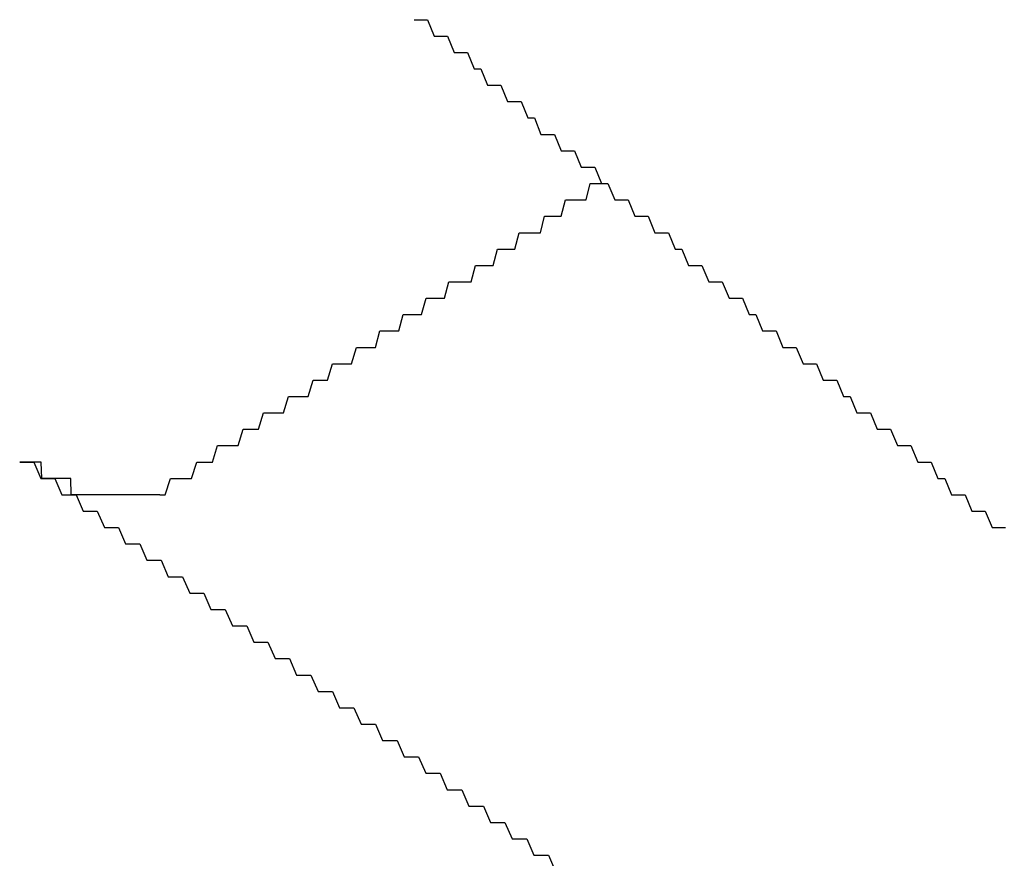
# Model space of a CAD drawing. Extents: x 1107 to 4046, y 937 to 3355.
# Tile 389 of 656: x 2135.377 to 2135.978, y 2702.501 to 2703.013. Entities that reach past the tile are written whole.
import ezdxf

# ---------------------------------------------------------------- set-up
doc = ezdxf.new("R2010")
doc.units = 0
doc.layers.add('KF_VIDA_L___C_REAR', color=7, linetype='CONTINUOUS')

# ---------------------------------------------------------------- blocks, each defined once
blk = doc.blocks.new('KF_VIDA_L___C_REAR')
at = {"layer": 'KF_VIDA_L___C_REAR'}
for points in [[(-51.3615, 1013.8, 0), (-51.3575, 1013.8, 0), (-51.3534, 1013.8, 0), (-51.3493, 1013.79, 0), (-51.3452, 1013.79, 0), (-51.3412, 1013.79, 0), (-51.3371, 1013.78, 0), (-51.333, 1013.78, 0), (-51.3289, 1013.78, 0), (-51.3249, 1013.77, 0), (-51.3208, 1013.77, 0), (-51.3167, 1013.76, 0), (-51.3126, 1013.76, 0), (-51.3086, 1013.76, 0), (-51.3045, 1013.75, 0), (-51.3004, 1013.75, 0), (-51.2963, 1013.75, 0), (-51.2922, 1013.74, 0), (-51.2881, 1013.74, 0), (-51.2841, 1013.73, 0), (-51.28, 1013.73, 0), (-51.2759, 1013.73, 0), (-51.2718, 1013.72, 0), (-51.2677, 1013.72, 0), (-51.2636, 1013.72, 0), (-51.2595, 1013.71, 0), (-51.2554, 1013.71, 0), (-51.2513, 1013.71, 0), (-51.2472, 1013.7, 0), (-51.2432, 1013.7, 0), (-51.2391, 1013.69, 0), (-51.235, 1013.69, 0), (-51.2309, 1013.69, 0), (-51.2268, 1013.68, 0), (-51.2227, 1013.68, 0), (-51.2186, 1013.68, 0), (-51.2145, 1013.67, 0), (-51.2104, 1013.67, 0), (-51.2063, 1013.67, 0), (-51.2022, 1013.66, 0), (-51.1981, 1013.66, 0), (-51.194, 1013.65, 0), (-51.1899, 1013.65, 0), (-51.1858, 1013.65, 0), (-51.1817, 1013.64, 0), (-51.1775, 1013.64, 0), (-51.1734, 1013.64, 0), (-51.1693, 1013.63, 0), (-51.1652, 1013.63, 0), (-51.1611, 1013.63, 0), (-51.157, 1013.62, 0), (-51.1529, 1013.62, 0), (-51.1488, 1013.61, 0), (-51.1447, 1013.61, 0), (-51.1406, 1013.61, 0), (-51.1365, 1013.6, 0), (-51.1323, 1013.6, 0), (-51.1282, 1013.6, 0), (-51.1241, 1013.59, 0), (-51.12, 1013.59, 0), (-51.1159, 1013.59, 0), (-51.1118, 1013.58, 0), (-51.1077, 1013.58, 0), (-51.1035, 1013.58, 0), (-51.0994, 1013.57, 0), (-51.0953, 1013.57, 0), (-51.0912, 1013.56, 0), (-51.0871, 1013.56, 0), (-51.0829, 1013.56, 0), (-51.0788, 1013.55, 0), (-51.0747, 1013.55, 0), (-51.0706, 1013.55, 0), (-51.0664, 1013.54, 0), (-51.0623, 1013.54, 0), (-51.0582, 1013.54, 0), (-51.0541, 1013.53, 0), (-51.05, 1013.53, 0), (-51.0458, 1013.53, 0), (-51.0417, 1013.52, 0), (-51.0376, 1013.52, 0), (-51.0334, 1013.51, 0), (-51.0293, 1013.51, 0), (-51.0252, 1013.51, 0), (-51.0211, 1013.5, 0), (-51.0169, 1013.5, 0), (-51.0128, 1013.5, 0), (-51.0087, 1013.49, 0), (-51.0045, 1013.49, 0), (-51.0004, 1013.49, 0)], [(-51.5169, 1013.51, 0), (-51.5136, 1013.51, 0), (-51.5104, 1013.52, 0), (-51.5071, 1013.52, 0), (-51.5039, 1013.52, 0), (-51.5007, 1013.52, 0), (-51.4975, 1013.52, 0), (-51.4943, 1013.53, 0), (-51.4911, 1013.53, 0), (-51.4879, 1013.53, 0), (-51.4847, 1013.53, 0), (-51.4816, 1013.54, 0), (-51.4784, 1013.54, 0), (-51.4753, 1013.54, 0), (-51.4721, 1013.54, 0), (-51.469, 1013.54, 0), (-51.4659, 1013.55, 0), (-51.4628, 1013.55, 0), (-51.4597, 1013.55, 0), (-51.4566, 1013.55, 0), (-51.4535, 1013.56, 0), (-51.4505, 1013.56, 0), (-51.4474, 1013.56, 0), (-51.4444, 1013.56, 0), (-51.4413, 1013.56, 0), (-51.4383, 1013.57, 0), (-51.4353, 1013.57, 0), (-51.4323, 1013.57, 0), (-51.4292, 1013.57, 0), (-51.4263, 1013.57, 0), (-51.4233, 1013.58, 0), (-51.4203, 1013.58, 0), (-51.4173, 1013.58, 0), (-51.4144, 1013.58, 0), (-51.4114, 1013.59, 0), (-51.4085, 1013.59, 0), (-51.4055, 1013.59, 0), (-51.4026, 1013.59, 0), (-51.3997, 1013.59, 0), (-51.3968, 1013.6, 0), (-51.3939, 1013.6, 0), (-51.391, 1013.6, 0), (-51.3881, 1013.6, 0), (-51.3852, 1013.6, 0), (-51.3824, 1013.61, 0), (-51.3795, 1013.61, 0), (-51.3767, 1013.61, 0), (-51.3738, 1013.61, 0), (-51.371, 1013.61, 0), (-51.3682, 1013.62, 0), (-51.3654, 1013.62, 0), (-51.3625, 1013.62, 0), (-51.3597, 1013.62, 0), (-51.357, 1013.62, 0), (-51.3542, 1013.63, 0), (-51.3514, 1013.63, 0), (-51.3486, 1013.63, 0), (-51.3459, 1013.63, 0), (-51.3431, 1013.63, 0), (-51.3404, 1013.64, 0), (-51.3376, 1013.64, 0), (-51.3349, 1013.64, 0), (-51.3322, 1013.64, 0), (-51.3295, 1013.64, 0), (-51.3268, 1013.64, 0), (-51.3241, 1013.65, 0), (-51.3214, 1013.65, 0), (-51.3187, 1013.65, 0), (-51.316, 1013.65, 0), (-51.3133, 1013.65, 0), (-51.3107, 1013.66, 0), (-51.308, 1013.66, 0), (-51.3054, 1013.66, 0), (-51.3027, 1013.66, 0), (-51.3001, 1013.66, 0), (-51.2975, 1013.67, 0), (-51.2949, 1013.67, 0), (-51.2923, 1013.67, 0), (-51.2897, 1013.67, 0), (-51.2871, 1013.67, 0), (-51.2845, 1013.67, 0), (-51.2819, 1013.68, 0), (-51.2793, 1013.68, 0), (-51.2768, 1013.68, 0), (-51.2742, 1013.68, 0), (-51.2717, 1013.68, 0), (-51.2691, 1013.69, 0), (-51.2666, 1013.69, 0), (-51.264, 1013.69, 0), (-51.2615, 1013.69, 0), (-51.259, 1013.69, 0), (-51.2565, 1013.69, 0), (-51.254, 1013.7, 0), (-51.2515, 1013.7, 0), (-51.249, 1013.7, 0), (-51.2465, 1013.7, 0)], [(-51.5169, 1013.51, 0), (-51.517, 1013.51, 0), (-51.5172, 1013.51, 0), (-51.5174, 1013.51, 0), (-51.5175, 1013.51, 0), (-51.5177, 1013.51, 0), (-51.5178, 1013.51, 0), (-51.518, 1013.51, 0), (-51.5182, 1013.51, 0), (-51.5183, 1013.51, 0), (-51.5185, 1013.51, 0), (-51.5187, 1013.51, 0), (-51.5188, 1013.51, 0), (-51.519, 1013.51, 0), (-51.5192, 1013.51, 0), (-51.5194, 1013.51, 0), (-51.5195, 1013.51, 0), (-51.5197, 1013.51, 0), (-51.5199, 1013.51, 0), (-51.5201, 1013.51, 0), (-51.5202, 1013.51, 0), (-51.5204, 1013.51, 0), (-51.5206, 1013.51, 0), (-51.5208, 1013.51, 0), (-51.521, 1013.51, 0), (-51.5212, 1013.51, 0), (-51.5214, 1013.51, 0), (-51.5215, 1013.51, 0), (-51.5217, 1013.51, 0), (-51.5219, 1013.51, 0), (-51.5221, 1013.51, 0), (-51.5223, 1013.51, 0), (-51.5225, 1013.51, 0), (-51.5227, 1013.51, 0), (-51.5229, 1013.51, 0), (-51.5231, 1013.51, 0), (-51.5233, 1013.51, 0), (-51.5235, 1013.51, 0), (-51.5237, 1013.51, 0), (-51.5239, 1013.51, 0), (-51.5241, 1013.51, 0), (-51.5243, 1013.51, 0), (-51.5245, 1013.51, 0), (-51.5247, 1013.51, 0), (-51.5249, 1013.51, 0), (-51.5251, 1013.51, 0), (-51.5253, 1013.51, 0), (-51.5255, 1013.51, 0), (-51.5257, 1013.51, 0), (-51.5259, 1013.51, 0), (-51.5262, 1013.51, 0), (-51.5264, 1013.51, 0), (-51.5266, 1013.51, 0), (-51.5268, 1013.51, 0), (-51.527, 1013.51, 0), (-51.5272, 1013.51, 0), (-51.5274, 1013.51, 0), (-51.5276, 1013.51, 0), (-51.5279, 1013.51, 0), (-51.5281, 1013.51, 0), (-51.5283, 1013.51, 0), (-51.5285, 1013.51, 0), (-51.5287, 1013.51, 0), (-51.5289, 1013.51, 0), (-51.5291, 1013.51, 0), (-51.5294, 1013.51, 0), (-51.5296, 1013.51, 0), (-51.5298, 1013.51, 0), (-51.53, 1013.51, 0), (-51.5302, 1013.51, 0), (-51.5304, 1013.51, 0), (-51.5307, 1013.51, 0), (-51.5309, 1013.51, 0), (-51.5311, 1013.51, 0), (-51.5313, 1013.51, 0), (-51.5315, 1013.51, 0), (-51.5318, 1013.51, 0), (-51.532, 1013.51, 0), (-51.5322, 1013.51, 0), (-51.5324, 1013.51, 0), (-51.5327, 1013.51, 0), (-51.5329, 1013.51, 0), (-51.5331, 1013.51, 0), (-51.5333, 1013.51, 0), (-51.5336, 1013.51, 0), (-51.5338, 1013.51, 0), (-51.5341, 1013.51, 0), (-51.5343, 1013.51, 0), (-51.5345, 1013.51, 0), (-51.5348, 1013.51, 0), (-51.535, 1013.51, 0), (-51.5353, 1013.51, 0), (-51.5355, 1013.51, 0), (-51.5358, 1013.51, 0), (-51.536, 1013.51, 0), (-51.5363, 1013.51, 0), (-51.5365, 1013.51, 0), (-51.5368, 1013.51, 0), (-51.537, 1013.51, 0), (-51.5373, 1013.51, 0), (-51.5375, 1013.51, 0), (-51.5378, 1013.51, 0), (-51.538, 1013.51, 0), (-51.5383, 1013.51, 0), (-51.5386, 1013.51, 0), (-51.5388, 1013.51, 0), (-51.5391, 1013.51, 0), (-51.5394, 1013.51, 0), (-51.5396, 1013.51, 0), (-51.5399, 1013.51, 0), (-51.5402, 1013.51, 0), (-51.5404, 1013.51, 0), (-51.5407, 1013.51, 0), (-51.541, 1013.51, 0), (-51.5412, 1013.51, 0), (-51.5415, 1013.51, 0), (-51.5418, 1013.51, 0), (-51.542, 1013.51, 0), (-51.5423, 1013.51, 0), (-51.5426, 1013.51, 0), (-51.5429, 1013.51, 0), (-51.5431, 1013.51, 0), (-51.5434, 1013.51, 0), (-51.5437, 1013.51, 0), (-51.544, 1013.51, 0), (-51.5442, 1013.51, 0), (-51.5445, 1013.51, 0), (-51.5448, 1013.51, 0), (-51.5451, 1013.51, 0), (-51.5454, 1013.51, 0), (-51.5456, 1013.51, 0), (-51.5459, 1013.51, 0), (-51.5462, 1013.51, 0), (-51.5465, 1013.51, 0), (-51.5468, 1013.51, 0), (-51.547, 1013.51, 0), (-51.5473, 1013.51, 0), (-51.5476, 1013.51, 0), (-51.5479, 1013.51, 0), (-51.5482, 1013.51, 0), (-51.5485, 1013.51, 0), (-51.5487, 1013.51, 0), (-51.549, 1013.51, 0), (-51.5493, 1013.51, 0), (-51.5496, 1013.51, 0), (-51.5499, 1013.51, 0), (-51.5501, 1013.51, 0), (-51.5504, 1013.51, 0), (-51.5507, 1013.51, 0), (-51.551, 1013.51, 0), (-51.5513, 1013.51, 0), (-51.5516, 1013.51, 0), (-51.5518, 1013.51, 0), (-51.5521, 1013.51, 0), (-51.5524, 1013.51, 0), (-51.5527, 1013.51, 0), (-51.553, 1013.51, 0), (-51.5532, 1013.51, 0), (-51.5535, 1013.51, 0), (-51.5538, 1013.51, 0), (-51.5541, 1013.51, 0), (-51.5543, 1013.51, 0), (-51.5546, 1013.51, 0), (-51.5549, 1013.51, 0), (-51.5552, 1013.51, 0), (-51.5555, 1013.51, 0), (-51.5557, 1013.51, 0), (-51.556, 1013.51, 0), (-51.5563, 1013.51, 0), (-51.5566, 1013.51, 0), (-51.5569, 1013.51, 0), (-51.5571, 1013.51, 0), (-51.5574, 1013.51, 0), (-51.5577, 1013.51, 0), (-51.558, 1013.51, 0), (-51.5583, 1013.51, 0), (-51.5586, 1013.51, 0), (-51.5589, 1013.51, 0), (-51.5592, 1013.51, 0), (-51.5595, 1013.51, 0), (-51.5598, 1013.51, 0), (-51.5601, 1013.51, 0), (-51.5604, 1013.51, 0), (-51.5607, 1013.51, 0), (-51.561, 1013.51, 0), (-51.5613, 1013.51, 0), (-51.5616, 1013.51, 0), (-51.5619, 1013.51, 0), (-51.5622, 1013.51, 0), (-51.5625, 1013.51, 0), (-51.5628, 1013.51, 0), (-51.5631, 1013.51, 0), (-51.5634, 1013.51, 0), (-51.5637, 1013.51, 0), (-51.564, 1013.51, 0), (-51.5643, 1013.51, 0), (-51.5646, 1013.51, 0), (-51.5649, 1013.51, 0), (-51.5653, 1013.51, 0), (-51.5656, 1013.51, 0), (-51.5659, 1013.51, 0), (-51.5662, 1013.51, 0), (-51.5665, 1013.51, 0), (-51.5668, 1013.51, 0), (-51.5671, 1013.51, 0), (-51.5675, 1013.51, 0), (-51.5678, 1013.51, 0), (-51.5681, 1013.51, 0), (-51.5684, 1013.51, 0), (-51.5687, 1013.51, 0), (-51.569, 1013.51, 0), (-51.5693, 1013.51, 0), (-51.5697, 1013.51, 0), (-51.57, 1013.51, 0), (-51.5703, 1013.51, 0), (-51.5706, 1013.51, 0), (-51.5709, 1013.51, 0), (-51.5712, 1013.52, 0), (-51.5716, 1013.52, 0), (-51.5719, 1013.52, 0), (-51.5722, 1013.52, 0), (-51.5725, 1013.52, 0), (-51.5728, 1013.52, 0), (-51.5731, 1013.52, 0), (-51.5734, 1013.52, 0), (-51.5738, 1013.52, 0), (-51.5741, 1013.52, 0), (-51.5744, 1013.52, 0), (-51.5747, 1013.52, 0), (-51.575, 1013.52, 0), (-51.5753, 1013.52, 0), (-51.5756, 1013.52, 0), (-51.576, 1013.52, 0), (-51.5763, 1013.52, 0), (-51.5766, 1013.52, 0), (-51.5769, 1013.52, 0), (-51.5772, 1013.52, 0), (-51.5775, 1013.52, 0), (-51.5778, 1013.52, 0), (-51.5781, 1013.52, 0), (-51.5784, 1013.52, 0), (-51.5787, 1013.52, 0), (-51.579, 1013.52, 0), (-51.5793, 1013.52, 0), (-51.5796, 1013.52, 0), (-51.5799, 1013.52, 0), (-51.5802, 1013.52, 0), (-51.5805, 1013.52, 0), (-51.5808, 1013.52, 0), (-51.5811, 1013.52, 0), (-51.5814, 1013.52, 0), (-51.5817, 1013.52, 0), (-51.582, 1013.52, 0), (-51.5823, 1013.52, 0), (-51.5826, 1013.52, 0), (-51.5829, 1013.52, 0), (-51.5832, 1013.52, 0), (-51.5835, 1013.52, 0), (-51.5838, 1013.52, 0), (-51.5841, 1013.52, 0), (-51.5844, 1013.52, 0), (-51.5847, 1013.52, 0), (-51.585, 1013.52, 0), (-51.5853, 1013.52, 0), (-51.5856, 1013.52, 0), (-51.5859, 1013.52, 0), (-51.5862, 1013.52, 0), (-51.5865, 1013.52, 0), (-51.5868, 1013.52, 0), (-51.5871, 1013.52, 0), (-51.5874, 1013.52, 0), (-51.5877, 1013.52, 0), (-51.588, 1013.52, 0), (-51.5883, 1013.52, 0), (-51.5886, 1013.52, 0), (-51.5889, 1013.52, 0), (-51.5892, 1013.53, 0), (-51.5895, 1013.53, 0), (-51.5898, 1013.53, 0), (-51.5902, 1013.53, 0), (-51.5905, 1013.53, 0), (-51.5908, 1013.53, 0), (-51.5911, 1013.53, 0), (-51.5914, 1013.53, 0), (-51.5917, 1013.53, 0), (-51.592, 1013.53, 0), (-51.5923, 1013.53, 0), (-51.5926, 1013.53, 0), (-51.5929, 1013.53, 0), (-51.5933, 1013.53, 0), (-51.5936, 1013.53, 0), (-51.5939, 1013.53, 0), (-51.5942, 1013.53, 0), (-51.5945, 1013.53, 0), (-51.5948, 1013.53, 0), (-51.5951, 1013.53, 0), (-51.5954, 1013.53, 0), (-51.5957, 1013.53, 0), (-51.596, 1013.53, 0), (-51.5964, 1013.53, 0), (-51.5967, 1013.53, 0), (-51.597, 1013.53, 0), (-51.5973, 1013.53, 0), (-51.5976, 1013.53, 0), (-51.5979, 1013.53, 0), (-51.5982, 1013.53, 0), (-51.5985, 1013.53, 0), (-51.5988, 1013.53, 0), (-51.5991, 1013.53, 0), (-51.5994, 1013.53, 0), (-51.5997, 1013.53, 0), (-51.6, 1013.53, 0), (-51.6003, 1013.53, 0), (-51.6006, 1013.53, 0), (-51.6009, 1013.53, 0), (-51.6012, 1013.53, 0), (-51.6015, 1013.53, 0), (-51.6018, 1013.53, 0), (-51.6021, 1013.53, 0), (-51.6024, 1013.53, 0)], [(-51.6024, 1013.53, 0), (-51.5981, 1013.53, 0), (-51.5938, 1013.53, 0), (-51.5895, 1013.52, 0), (-51.5852, 1013.52, 0), (-51.5809, 1013.52, 0), (-51.5766, 1013.51, 0), (-51.5722, 1013.51, 0), (-51.5679, 1013.51, 0), (-51.5636, 1013.5, 0), (-51.5593, 1013.5, 0), (-51.555, 1013.5, 0), (-51.5506, 1013.49, 0), (-51.5463, 1013.49, 0), (-51.542, 1013.49, 0), (-51.5377, 1013.48, 0), (-51.5333, 1013.48, 0), (-51.529, 1013.48, 0), (-51.5247, 1013.47, 0), (-51.5203, 1013.47, 0), (-51.516, 1013.47, 0), (-51.5117, 1013.46, 0), (-51.5073, 1013.46, 0), (-51.503, 1013.46, 0), (-51.4986, 1013.45, 0), (-51.4943, 1013.45, 0), (-51.4899, 1013.45, 0), (-51.4856, 1013.44, 0), (-51.4812, 1013.44, 0), (-51.4769, 1013.44, 0), (-51.4725, 1013.43, 0), (-51.4682, 1013.43, 0), (-51.4638, 1013.43, 0), (-51.4595, 1013.42, 0), (-51.4551, 1013.42, 0), (-51.4508, 1013.42, 0), (-51.4464, 1013.41, 0), (-51.442, 1013.41, 0), (-51.4377, 1013.41, 0), (-51.4333, 1013.4, 0), (-51.4289, 1013.4, 0), (-51.4246, 1013.4, 0), (-51.4202, 1013.39, 0), (-51.4158, 1013.39, 0), (-51.4114, 1013.39, 0), (-51.4071, 1013.38, 0), (-51.4027, 1013.38, 0), (-51.3983, 1013.38, 0), (-51.3939, 1013.37, 0), (-51.3896, 1013.37, 0), (-51.3852, 1013.37, 0), (-51.3808, 1013.36, 0), (-51.3764, 1013.36, 0), (-51.372, 1013.36, 0), (-51.3676, 1013.35, 0), (-51.3633, 1013.35, 0), (-51.3589, 1013.35, 0), (-51.3545, 1013.34, 0), (-51.3501, 1013.34, 0), (-51.3457, 1013.34, 0), (-51.3413, 1013.33, 0), (-51.3369, 1013.33, 0), (-51.3325, 1013.33, 0), (-51.3281, 1013.32, 0), (-51.3237, 1013.32, 0), (-51.3193, 1013.32, 0), (-51.3149, 1013.31, 0), (-51.3105, 1013.31, 0), (-51.3061, 1013.31, 0), (-51.3017, 1013.3, 0), (-51.2973, 1013.3, 0), (-51.2928, 1013.3, 0), (-51.2884, 1013.29, 0), (-51.284, 1013.29, 0), (-51.2796, 1013.29, 0), (-51.2752, 1013.28, 0)]]:
    blk.add_polyline3d(points, dxfattribs=at)

msp = doc.modelspace()

# ---------------------------------------------------------------- block references
at = {"layer": 'KF_VIDA_L___C_REAR'}
msp.add_blockref('KF_VIDA_L___C_REAR', (2186.97908, 1689.21316), dxfattribs=at)

doc.saveas('drawing.dxf')
